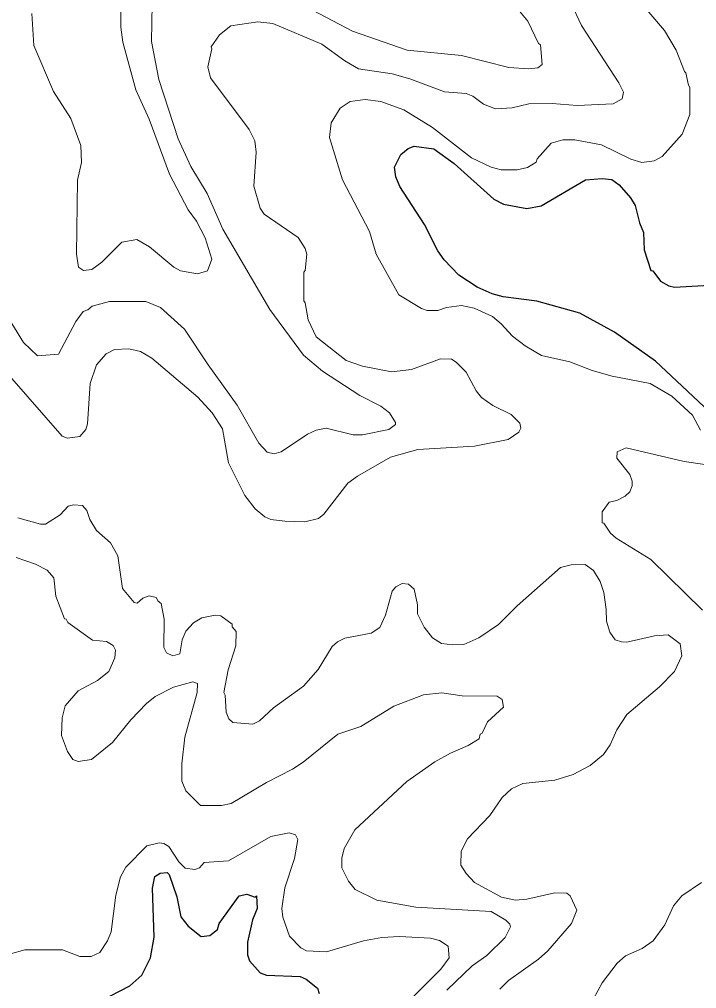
# Model space of a CAD drawing. Extents: x 447.8 to 473.9, y 7733.1 to 7760.8.
# Drawn here: x 461.569 to 462.904, y 7756.505 to 7758.417 of the extents above; entities that cross this region are included whole.
import ezdxf

# ---------------------------------------------------------------- set-up
doc = ezdxf.new("R2010")
doc.units = 0
doc.header["$LTSCALE"] = 0.032
doc.layers.add('1', color=7, linetype='Continuous', lineweight=25)
doc.layers.add('2', color=7, linetype='Continuous', lineweight=13)

msp = doc.modelspace()

# ---------------------------------------------------------------- linework, layer by layer
at = {"layer": '1'}
for points in [[(462.9499, 7757.6241), (462.8225, 7757.7428), (462.7418, 7757.8001), (462.6736, 7757.8373), (462.5891, 7757.8615), (462.5225, 7757.8694), (462.5007, 7757.8755), (462.4711, 7757.8885), (462.4349, 7757.9125), (462.4064, 7757.9426), (462.3937, 7757.9603), (462.3675, 7758.0126), (462.3189, 7758.0872), (462.3107, 7758.1061), (462.3086, 7758.1254), (462.3207, 7758.1504), (462.3352, 7758.1623), (462.3474, 7758.1668), (462.3859, 7758.1617), (462.4261, 7758.1329), (462.504, 7758.0625), (462.5235, 7758.0526), (462.5694, 7758.0442), (462.5973, 7758.0492), (462.6845, 7758.1004), (462.7178, 7758.1034), (462.7369, 7758.1009), (462.7513, 7758.0906), (462.7738, 7758.065), (462.7826, 7758.0497), (462.791, 7758.0159), (462.7994, 7757.9965), (462.8002, 7757.9624), (462.8138, 7757.9219), (462.8178, 7757.9213), (462.8329, 7757.9009), (462.8489, 7757.8912), (462.86, 7757.8887), (462.9407, 7757.8934)], [(461.7283, 7756.4806), (461.7865, 7756.5106), (461.81, 7756.5321), (461.8272, 7756.5661), (461.8343, 7756.6066), (461.8312, 7756.7035), (461.8359, 7756.7268), (461.8465, 7756.7332), (461.8599, 7756.7342), (461.864, 7756.7303), (461.879, 7756.6863), (461.8873, 7756.6471), (461.9015, 7756.6287), (461.9269, 7756.6085), (461.9446, 7756.6101), (461.9592, 7756.6223), (461.9627, 7756.6337), (462.0021, 7756.6886), (462.0171, 7756.6918), (462.0335, 7756.6857), (462.0363, 7756.6882), (462.0379, 7756.6634), (462.0284, 7756.6411), (462.0188, 7756.5973), (462.0188, 7756.5717), (462.0228, 7756.5604), (462.0438, 7756.5368), (462.0559, 7756.5322), (462.1222, 7756.5293), (462.1341, 7756.5243), (462.1566, 7756.5064), (462.1597, 7756.496)]]:
    msp.add_lwpolyline(points, dxfattribs=at)
at = {"layer": '2'}
for points in [[(462.5419, 7758.4492), (462.5711, 7758.4134), (462.5923, 7758.3695), (462.596, 7758.3665), (462.5997, 7758.3282), (462.5906, 7758.3215), (462.5722, 7758.3192), (462.5337, 7758.3223), (462.4403, 7758.3455), (462.3333, 7758.3559), (462.2257, 7758.3934), (462.0681, 7758.4772)], [(462.5187, 7757.8166), (462.5013, 7757.8307), (462.4654, 7757.8476), (462.4403, 7757.8526), (462.4107, 7757.8485), (462.3936, 7757.8426), (462.3727, 7757.843), (462.3614, 7757.8464), (462.3171, 7757.8739), (462.2721, 7757.9536), (462.259, 7757.9987), (462.2057, 7758.1005), (462.1799, 7758.1841), (462.1836, 7758.2127), (462.201, 7758.2416), (462.2209, 7758.2549), (462.2505, 7758.259), (462.2813, 7758.255), (462.3268, 7758.2388), (462.3829, 7758.2034), (462.4601, 7758.144), (462.4986, 7758.1255), (462.5186, 7758.1204), (462.55, 7758.1204), (462.5707, 7758.1245), (462.5876, 7758.1354), (462.5897, 7758.1419), (462.617, 7758.1731), (462.6404, 7758.1796), (462.6635, 7758.1796), (462.7161, 7758.1694), (462.7741, 7758.141), (462.7956, 7758.1349), (462.8205, 7758.1377), (462.8358, 7758.1467), (462.8753, 7758.1906), (462.8908, 7758.2293), (462.8908, 7758.2825), (462.8876, 7758.2873), (462.8828, 7758.3116), (462.8797, 7758.3138), (462.8634, 7758.3563), (462.8407, 7758.395), (462.7786, 7758.4682)], [(461.8303, 7758.447), (461.8296, 7758.3733), (461.8436, 7758.2981), (461.8816, 7758.1812), (461.9066, 7758.1265), (461.9393, 7758.0738), (461.97, 7758.003), (462.0626, 7757.8448), (462.1288, 7757.7547), (462.1661, 7757.7233), (462.2403, 7757.6754), (462.2816, 7757.6539), (462.2987, 7757.6407), (462.3103, 7757.6218), (462.3101, 7757.6177), (462.2969, 7757.6079), (462.2451, 7757.5978), (462.2268, 7757.5978), (462.1734, 7757.6104), (462.1541, 7757.6067), (462.1368, 7757.5987), (462.0847, 7757.5642), (462.0712, 7757.5602), (462.0575, 7757.5632), (462.0407, 7757.5808), (461.9983, 7757.6563), (461.9408, 7757.7359), (461.8944, 7757.8061), (461.8468, 7757.8486), (461.818, 7757.8606), (461.7462, 7757.8606), (461.7123, 7757.8516), (461.7036, 7757.8438), (461.6949, 7757.8405), (461.6804, 7757.8212), (461.6459, 7757.7566), (461.6044, 7757.7534), (461.5768, 7757.7798), (461.5542, 7757.8171)], [(461.5937, 7758.4288), (461.5971, 7758.3652), (461.636, 7758.2748), (461.6701, 7758.2212), (461.69, 7758.168), (461.6916, 7758.1344), (461.6835, 7758.0999), (461.6813, 7757.9541), (461.6852, 7757.9282), (461.6952, 7757.9214), (461.7117, 7757.9234), (461.7317, 7757.9383), (461.7709, 7757.9777), (461.8005, 7757.9831), (461.8253, 7757.9684), (461.8731, 7757.9284), (461.8862, 7757.9209), (461.92, 7757.9152), (461.9395, 7757.9212), (461.948, 7757.9439), (461.9352, 7757.9859), (461.9179, 7758.0191), (461.9013, 7758.0416), (461.8646, 7758.1114), (461.8245, 7758.2204), (461.7981, 7758.2777), (461.773, 7758.372), (461.7687, 7758.4018), (461.7686, 7758.4425)], [(462.6566, 7758.448), (462.677, 7758.405), (462.7507, 7758.2916), (462.7599, 7758.2733), (462.7572, 7758.2603), (462.7395, 7758.2503), (462.6681, 7758.2469), (462.6189, 7758.2509), (462.5731, 7758.2501), (462.5404, 7758.2423), (462.5072, 7758.2404), (462.4839, 7758.25), (462.4627, 7758.2654), (462.4498, 7758.271), (462.4068, 7758.2738), (462.3384, 7758.2996), (462.3037, 7758.3096), (462.2373, 7758.3195), (462.2105, 7758.3349), (462.1648, 7758.3679), (462.0684, 7758.4089), (462.0389, 7758.4121), (461.9859, 7758.4039), (461.9634, 7758.3864), (461.9467, 7758.363), (461.948, 7758.3585), (461.9402, 7758.3235), (461.9458, 7758.3018), (462.0215, 7758.1998), (462.0332, 7758.1777), (462.0355, 7758.1553), (462.0308, 7758.0883), (462.0438, 7758.0444), (462.0511, 7758.0328), (462.1183, 7757.987), (462.1324, 7757.9651), (462.1357, 7757.9536), (462.1325, 7757.9219), (462.1294, 7757.9185), (462.1294, 7757.8618), (462.1324, 7757.8578), (462.1381, 7757.8242), (462.1537, 7757.7907), (462.2129, 7757.7442), (462.2452, 7757.7327), (462.3021, 7757.722), (462.3419, 7757.7266), (462.3987, 7757.7475), (462.421, 7757.7466), (462.4301, 7757.7411)], [(462.6979, 7757.7243), (462.6539, 7757.7418), (462.598, 7757.7538), (462.566, 7757.773), (462.5407, 7757.7924), (462.5187, 7757.8166)], [(462.5381, 7757.6377), (462.5557, 7757.6206), (462.5572, 7757.6106), (462.5534, 7757.6029), (462.5325, 7757.5881), (462.4663, 7757.5753), (462.3541, 7757.5689), (462.3002, 7757.5538), (462.2352, 7757.5159), (462.2165, 7757.5021), (462.1691, 7757.4411), (462.1584, 7757.4328), (462.1316, 7757.4262), (462.0918, 7757.427), (462.0647, 7757.4307), (462.0524, 7757.4357), (462.0334, 7757.4516), (462.0131, 7757.478), (461.9814, 7757.5421), (461.9692, 7757.6092), (461.9487, 7757.6412), (461.9204, 7757.672), (461.8301, 7757.7488), (461.8078, 7757.762), (461.7843, 7757.7669), (461.7566, 7757.766), (461.7397, 7757.7572), (461.7206, 7757.7355), (461.7085, 7757.699), (461.7033, 7757.619), (461.7, 7757.6083), (461.6879, 7757.5942), (461.6636, 7757.5912), (461.653, 7757.5947), (461.554, 7757.7089)], [(462.4301, 7757.7411), (462.4499, 7757.7211), (462.469, 7757.6845), (462.48, 7757.671), (462.5023, 7757.6554), (462.5381, 7757.6377)], [(462.9118, 7757.607), (462.8956, 7757.6361), (462.855, 7757.6736), (462.8125, 7757.6985), (462.7376, 7757.713), (462.6979, 7757.7243)], [(462.9156, 7757.2519), (462.8133, 7757.3514), (462.7456, 7757.3936), (462.7338, 7757.4037), (462.7211, 7757.4232), (462.7177, 7757.4241), (462.7177, 7757.4459), (462.7314, 7757.4649), (462.7465, 7757.4679), (462.7629, 7757.4764), (462.7721, 7757.4851), (462.777, 7757.497), (462.777, 7757.506), (462.7719, 7757.5193), (462.7466, 7757.5517), (462.7472, 7757.5641), (462.7648, 7757.5719), (462.879, 7757.5449), (462.9201, 7757.5392)], [(461.5655, 7757.4338), (461.6108, 7757.4214), (461.6205, 7757.4215), (461.6491, 7757.4397), (461.6647, 7757.4567), (461.6754, 7757.4598), (461.6931, 7757.4581), (461.7021, 7757.4483), (461.7078, 7757.4307), (461.7206, 7757.4086), (461.7482, 7757.3848), (461.7628, 7757.359), (461.7722, 7757.2947), (461.795, 7757.2669), (461.8011, 7757.2659), (461.8121, 7757.2754), (461.8248, 7757.2802), (461.8385, 7757.2768), (461.8425, 7757.2692), (461.8485, 7757.2652), (461.8543, 7757.2337), (461.8536, 7757.178), (461.8587, 7757.1679), (461.8716, 7757.1617), (461.8853, 7757.1656), (461.89, 7757.1935), (461.897, 7757.2104), (461.9121, 7757.2268), (461.9284, 7757.2369), (461.9545, 7757.2417), (461.9658, 7757.2409), (461.988, 7757.2241), (461.9886, 7757.2189), (461.9962, 7757.2094), (461.9955, 7757.1815), (461.9806, 7757.1341), (461.9722, 7757.0896), (461.9746, 7757.0843), (461.9765, 7757.0503), (461.9815, 7757.0373), (461.9897, 7757.0301), (462.0289, 7757.0271), (462.0422, 7757.0338), (462.07, 7757.059), (462.1291, 7757.1021), (462.1578, 7757.1349), (462.1855, 7757.1798)], [(461.5622, 7757.3555), (461.6006, 7757.3426), (461.6237, 7757.3305), (461.6369, 7757.3158), (461.6406, 7757.2795), (461.6578, 7757.235), (461.6612, 7757.2343), (461.6646, 7757.2273), (461.7129, 7757.1928), (461.7406, 7757.1897), (461.7534, 7757.1821), (461.7586, 7757.173), (461.7573, 7757.1578), (461.7453, 7757.1311), (461.7228, 7757.1132), (461.6845, 7757.0927), (461.6594, 7757.0633), (461.6531, 7757.0395), (461.6516, 7757.0046), (461.6635, 7756.9729), (461.6741, 7756.9574), (461.6847, 7756.9533), (461.711, 7756.9573), (461.7527, 7756.9911), (461.7884, 7757.0356), (461.8193, 7757.068), (461.8368, 7757.0817), (461.8725, 7757.0998), (461.9107, 7757.1107), (461.9199, 7757.107), (461.9193, 7757.0896), (461.8953, 7757.0013), (461.8889, 7756.9488), (461.889, 7756.9147), (461.8971, 7756.8953), (461.9258, 7756.8667), (461.9671, 7756.8666), (461.9864, 7756.8706), (462.0558, 7756.9117), (462.1071, 7756.9379), (462.1284, 7756.9517), (462.1967, 7757.0069), (462.242, 7757.0221)], [(462.2903, 7757.2416), (462.3038, 7757.2894), (462.3111, 7757.2978), (462.3234, 7757.3042), (462.3357, 7757.3028), (462.3471, 7757.2931), (462.3537, 7757.2626), (462.3538, 7757.2446), (462.367, 7757.2183), (462.3829, 7757.1975), (462.4009, 7757.1863), (462.4232, 7757.1833), (462.4451, 7757.1841), (462.4743, 7757.1971), (462.5134, 7757.2232), (462.5499, 7757.26), (462.6358, 7757.3361), (462.6567, 7757.3411), (462.6842, 7757.3418), (462.7004, 7757.3303), (462.7139, 7757.3085), (462.7209, 7757.2863), (462.7257, 7757.253), (462.7259, 7757.2303), (462.7328, 7757.2084), (462.7432, 7757.1932), (462.7556, 7757.189), (462.7664, 7757.1889), (462.8206, 7757.201), (462.8475, 7757.2033), (462.8714, 7757.1855), (462.8747, 7757.162), (462.8604, 7757.1306), (462.8307, 7757.1007), (462.7662, 7757.0459), (462.7467, 7757.016), (462.7334, 7756.9863), (462.7206, 7756.9674), (462.6939, 7756.9454), (462.6604, 7756.9279), (462.6244, 7756.9164), (462.5612, 7756.9101), (462.5389, 7756.8995), (462.5208, 7756.8821), (462.496, 7756.8469), (462.4523, 7756.8011), (462.4399, 7756.7763), (462.4388, 7756.7491), (462.4494, 7756.7322), (462.4662, 7756.7148), (462.5192, 7756.6855), (462.5466, 7756.6799), (462.5689, 7756.6815), (462.6244, 7756.6943), (462.6478, 7756.6934), (462.6549, 7756.6885), (462.6677, 7756.6599), (462.6571, 7756.6337), (462.6108, 7756.5802), (462.592, 7756.5635), (462.5333, 7756.5211), (462.5159, 7756.5046)], [(462.1855, 7757.1798), (462.1958, 7757.1896), (462.2101, 7757.1963), (462.2626, 7757.2067), (462.2792, 7757.2178), (462.2903, 7757.2416)], [(462.5108, 7757.0822), (462.5206, 7757.0759), (462.5234, 7757.0605), (462.4917, 7757.0317), (462.4808, 7757.0094), (462.4773, 7757.0074), (462.4755, 7756.9982), (462.4534, 7756.9846), (462.4188, 7756.97), (462.3877, 7756.9526), (462.3324, 7756.9137), (462.2298, 7756.8188), (462.2094, 7756.7816), (462.2047, 7756.7625), (462.2047, 7756.7435), (462.2179, 7756.7176), (462.2306, 7756.7007), (462.2733, 7756.68), (462.3502, 7756.6663), (462.4991, 7756.6573), (462.5277, 7756.6406), (462.5356, 7756.6326), (462.5368, 7756.6273), (462.5266, 7756.6061), (462.4903, 7756.5707), (462.4617, 7756.5505), (462.4112, 7756.5024)], [(462.242, 7757.0221), (462.3073, 7757.0622), (462.3653, 7757.0847), (462.4019, 7757.0886), (462.4416, 7757.0831), (462.5108, 7757.0822)], [(462.1129, 7756.8086), (462.1009, 7756.8126), (462.0644, 7756.8055), (461.9808, 7756.7575), (461.9329, 7756.7543), (461.924, 7756.7435)], [(461.924, 7756.7435), (461.9144, 7756.7401), (461.8957, 7756.7427), (461.8832, 7756.7553), (461.8636, 7756.7857), (461.8538, 7756.7914), (461.8441, 7756.7928), (461.82, 7756.7869), (461.7788, 7756.7446), (461.7679, 7756.7256), (461.759, 7756.6894), (461.7498, 7756.6174), (461.7424, 7756.5997), (461.7274, 7756.5765), (461.7102, 7756.5686), (461.6881, 7756.5686), (461.6537, 7756.5817), (461.5793, 7756.5819), (461.5516, 7756.5742)], [(462.3442, 7756.4884), (462.3996, 7756.5438), (462.4159, 7756.5662), (462.4139, 7756.5894), (462.3971, 7756.6006), (462.3793, 7756.6049), (462.3181, 7756.6084), (462.2831, 7756.6062), (462.2472, 7756.5994), (462.1741, 7756.5781), (462.1346, 7756.5796), (462.1234, 7756.586), (462.1013, 7756.6086), (462.0885, 7756.6466), (462.0863, 7756.6632), (462.0923, 7756.7039), (462.1115, 7756.7623), (462.1178, 7756.7996), (462.1129, 7756.8086)], [(462.7009, 7756.4851), (462.7176, 7756.5165), (462.7471, 7756.5554), (462.7639, 7756.5698), (462.7967, 7756.5847), (462.8184, 7756.5995), (462.8414, 7756.6315), (462.8584, 7756.6688), (462.875, 7756.6881), (462.9138, 7756.7149)]]:
    msp.add_lwpolyline(points, dxfattribs=at)

doc.saveas('drawing.dxf')
